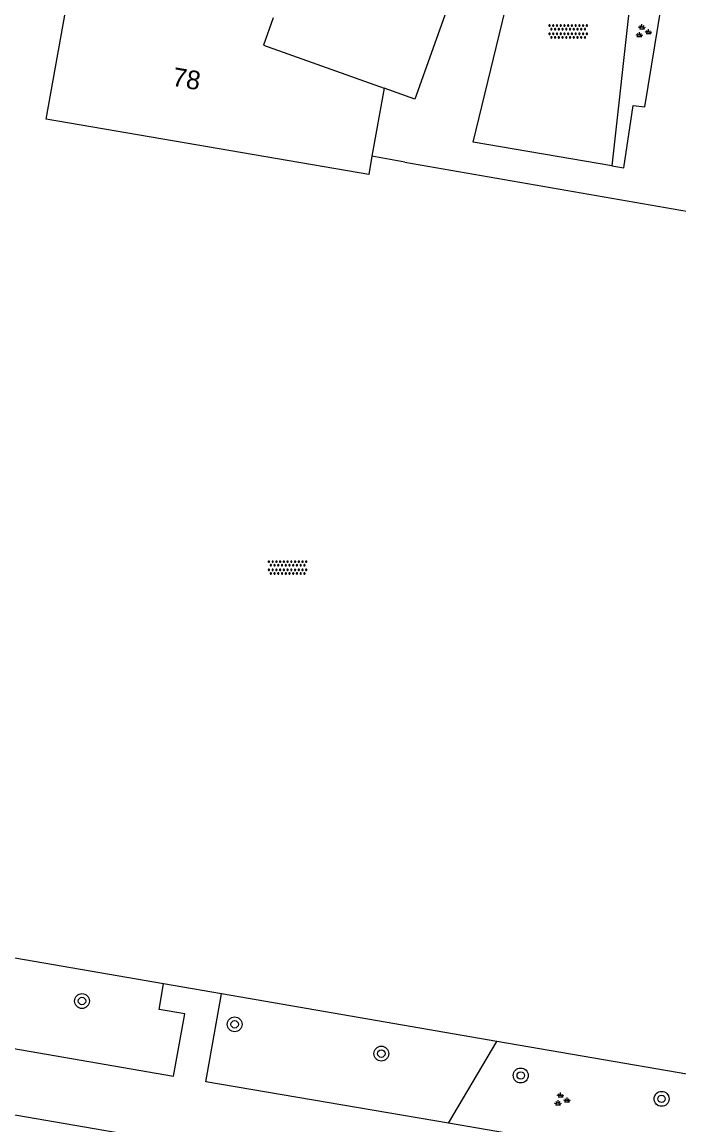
# Model space of a CAD drawing. Extents: x 131000 to 133014, y 396499 to 399001.
# Drawn here: x 131511.6 to 131546.8, y 397858.9 to 397918 of the extents above; entities that cross this region are included whole.
import ezdxf

# ---------------------------------------------------------------- set-up
doc = ezdxf.new("R2010")
doc.units = 0
for name, color, linetype in [('gg-afsc-hekwerk', 7, 'Continuous'), ('gg-anno-huisnummerreeks BGT', 7, 'Continuous'), ('gg-bbg-hoofdgebouw', 7, 'Continuous'), ('gg-bbg-tussenscheiding', 7, 'Continuous'), ('gg-knt-verharding', 7, 'Continuous'), ('gt-grn-groengrens', 7, 'Continuous'), ('gt-symb-boom', 7, 'Continuous'), ('gt-symb-groenvak', 7, 'Continuous'), ('gt-symb-overige verharding', 7, 'Continuous')]:
    doc.layers.add(name, color=color, linetype=linetype)

# ---------------------------------------------------------------- blocks, each defined once
blk = doc.blocks.new('gt0-OVH')
at = {"layer": 'gt-symb-overige verharding'}
for points in [[(-0.972, 0.298), (-0.967, 0.308), (-0.965, 0.319), (-0.966, 0.33), (-0.971, 0.34), (-0.978, 0.348), (-0.988, 0.353), (-0.999, 0.355), (-1.01, 0.354), (-1.02, 0.349), (-1.028, 0.342), (-1.033, 0.332), (-1.035, 0.321), (-1.034, 0.31), (-1.029, 0.3), (-1.022, 0.292), (-1.012, 0.287), (-1.001, 0.285), (-0.99, 0.286), (-0.98, 0.291)], [(-0.872, 0.106), (-0.867, 0.116), (-0.865, 0.126), (-0.866, 0.137), (-0.871, 0.147), (-0.878, 0.156), (-0.888, 0.161), (-0.899, 0.163), (-0.91, 0.162), (-0.92, 0.157), (-0.928, 0.15), (-0.933, 0.14), (-0.935, 0.129), (-0.934, 0.118), (-0.929, 0.108), (-0.922, 0.1), (-0.912, 0.095), (-0.901, 0.092), (-0.89, 0.094), (-0.88, 0.098)], [(-0.772, 0.298), (-0.767, 0.308), (-0.765, 0.319), (-0.766, 0.33), (-0.771, 0.34), (-0.778, 0.348), (-0.788, 0.353), (-0.799, 0.355), (-0.81, 0.354), (-0.82, 0.349), (-0.828, 0.342), (-0.833, 0.332), (-0.835, 0.321), (-0.834, 0.31), (-0.829, 0.3), (-0.822, 0.292), (-0.812, 0.287), (-0.801, 0.285), (-0.79, 0.286), (-0.78, 0.291)], [(-0.672, 0.106), (-0.667, 0.116), (-0.665, 0.126), (-0.666, 0.137), (-0.671, 0.147), (-0.678, 0.156), (-0.688, 0.161), (-0.699, 0.163), (-0.71, 0.162), (-0.72, 0.157), (-0.728, 0.15), (-0.733, 0.14), (-0.735, 0.129), (-0.734, 0.118), (-0.729, 0.108), (-0.722, 0.1), (-0.712, 0.095), (-0.701, 0.092), (-0.69, 0.094), (-0.68, 0.098)], [(-0.572, 0.298), (-0.567, 0.308), (-0.565, 0.319), (-0.566, 0.33), (-0.571, 0.34), (-0.578, 0.348), (-0.588, 0.353), (-0.599, 0.355), (-0.61, 0.354), (-0.62, 0.349), (-0.628, 0.342), (-0.633, 0.332), (-0.635, 0.321), (-0.634, 0.31), (-0.629, 0.3), (-0.622, 0.292), (-0.612, 0.287), (-0.601, 0.285), (-0.59, 0.286), (-0.58, 0.291)], [(-0.472, 0.106), (-0.467, 0.116), (-0.465, 0.126), (-0.466, 0.137), (-0.471, 0.147), (-0.478, 0.156), (-0.488, 0.161), (-0.499, 0.163), (-0.51, 0.162), (-0.52, 0.157), (-0.528, 0.15), (-0.533, 0.14), (-0.535, 0.129), (-0.534, 0.118), (-0.529, 0.108), (-0.522, 0.1), (-0.512, 0.095), (-0.501, 0.092), (-0.49, 0.094), (-0.48, 0.098)], [(-0.372, 0.298), (-0.367, 0.308), (-0.365, 0.319), (-0.366, 0.33), (-0.371, 0.34), (-0.378, 0.348), (-0.388, 0.353), (-0.399, 0.355), (-0.41, 0.354), (-0.42, 0.349), (-0.428, 0.342), (-0.433, 0.332), (-0.435, 0.321), (-0.434, 0.31), (-0.429, 0.3), (-0.422, 0.292), (-0.412, 0.287), (-0.401, 0.285), (-0.39, 0.286), (-0.38, 0.291)], [(-0.272, 0.106), (-0.267, 0.116), (-0.265, 0.126), (-0.266, 0.137), (-0.271, 0.147), (-0.278, 0.156), (-0.288, 0.161), (-0.299, 0.163), (-0.31, 0.162), (-0.32, 0.157), (-0.328, 0.15), (-0.333, 0.14), (-0.335, 0.129), (-0.334, 0.118), (-0.329, 0.108), (-0.322, 0.1), (-0.312, 0.095), (-0.301, 0.092), (-0.29, 0.094), (-0.28, 0.098)], [(-0.172, 0.298), (-0.167, 0.308), (-0.165, 0.319), (-0.166, 0.33), (-0.171, 0.34), (-0.178, 0.348), (-0.188, 0.353), (-0.199, 0.355), (-0.21, 0.354), (-0.22, 0.349), (-0.228, 0.342), (-0.233, 0.332), (-0.235, 0.321), (-0.234, 0.31), (-0.229, 0.3), (-0.222, 0.292), (-0.212, 0.287), (-0.201, 0.285), (-0.19, 0.286), (-0.18, 0.291)], [(-0.072, 0.106), (-0.067, 0.116), (-0.065, 0.126), (-0.066, 0.137), (-0.071, 0.147), (-0.078, 0.156), (-0.088, 0.161), (-0.099, 0.163), (-0.11, 0.162), (-0.12, 0.157), (-0.128, 0.15), (-0.133, 0.14), (-0.135, 0.129), (-0.134, 0.118), (-0.129, 0.108), (-0.122, 0.1), (-0.112, 0.095), (-0.101, 0.092), (-0.09, 0.094), (-0.08, 0.098)], [(0.028, 0.298), (0.033, 0.308), (0.035, 0.319), (0.034, 0.33), (0.029, 0.34), (0.022, 0.348), (0.012, 0.353), (0.001, 0.355), (-0.01, 0.354), (-0.02, 0.349), (-0.028, 0.342), (-0.033, 0.332), (-0.035, 0.321), (-0.034, 0.31), (-0.029, 0.3), (-0.022, 0.292), (-0.012, 0.287), (-0.001, 0.285), (0.01, 0.286), (0.02, 0.291)], [(0.128, 0.106), (0.133, 0.116), (0.135, 0.126), (0.134, 0.137), (0.129, 0.147), (0.122, 0.156), (0.112, 0.161), (0.101, 0.163), (0.09, 0.162), (0.08, 0.157), (0.072, 0.15), (0.067, 0.14), (0.065, 0.129), (0.066, 0.118), (0.071, 0.108), (0.078, 0.1), (0.088, 0.095), (0.099, 0.092), (0.11, 0.094), (0.12, 0.098)], [(0.228, 0.298), (0.233, 0.308), (0.235, 0.319), (0.234, 0.33), (0.229, 0.34), (0.222, 0.348), (0.212, 0.353), (0.201, 0.355), (0.19, 0.354), (0.18, 0.349), (0.172, 0.342), (0.167, 0.332), (0.165, 0.321), (0.166, 0.31), (0.171, 0.3), (0.178, 0.292), (0.188, 0.287), (0.199, 0.285), (0.21, 0.286), (0.22, 0.291)], [(0.328, 0.106), (0.333, 0.116), (0.335, 0.126), (0.334, 0.137), (0.329, 0.147), (0.322, 0.156), (0.312, 0.161), (0.301, 0.163), (0.29, 0.162), (0.28, 0.157), (0.272, 0.15), (0.267, 0.14), (0.265, 0.129), (0.266, 0.118), (0.271, 0.108), (0.278, 0.1), (0.288, 0.095), (0.299, 0.092), (0.31, 0.094), (0.32, 0.098)], [(0.428, 0.298), (0.433, 0.308), (0.435, 0.319), (0.434, 0.33), (0.429, 0.34), (0.422, 0.348), (0.412, 0.353), (0.401, 0.355), (0.39, 0.354), (0.38, 0.349), (0.372, 0.342), (0.367, 0.332), (0.365, 0.321), (0.366, 0.31), (0.371, 0.3), (0.378, 0.292), (0.388, 0.287), (0.399, 0.285), (0.41, 0.286), (0.42, 0.291)], [(0.528, 0.106), (0.533, 0.116), (0.535, 0.126), (0.534, 0.137), (0.529, 0.147), (0.522, 0.156), (0.512, 0.161), (0.501, 0.163), (0.49, 0.162), (0.48, 0.157), (0.472, 0.15), (0.467, 0.14), (0.465, 0.129), (0.466, 0.118), (0.471, 0.108), (0.478, 0.1), (0.488, 0.095), (0.499, 0.092), (0.51, 0.094), (0.52, 0.098)], [(0.628, 0.298), (0.633, 0.308), (0.635, 0.319), (0.634, 0.33), (0.629, 0.34), (0.622, 0.348), (0.612, 0.353), (0.601, 0.355), (0.59, 0.354), (0.58, 0.349), (0.572, 0.342), (0.567, 0.332), (0.565, 0.321), (0.566, 0.31), (0.571, 0.3), (0.578, 0.292), (0.588, 0.287), (0.599, 0.285), (0.61, 0.286), (0.62, 0.291)], [(0.728, 0.106), (0.733, 0.116), (0.735, 0.126), (0.734, 0.137), (0.729, 0.147), (0.722, 0.156), (0.712, 0.161), (0.701, 0.163), (0.69, 0.162), (0.68, 0.157), (0.672, 0.15), (0.667, 0.14), (0.665, 0.129), (0.666, 0.118), (0.671, 0.108), (0.678, 0.1), (0.688, 0.095), (0.699, 0.092), (0.71, 0.094), (0.72, 0.098)], [(0.828, 0.298), (0.833, 0.308), (0.835, 0.319), (0.834, 0.33), (0.829, 0.34), (0.822, 0.348), (0.812, 0.353), (0.801, 0.355), (0.79, 0.354), (0.78, 0.349), (0.772, 0.342), (0.767, 0.332), (0.765, 0.321), (0.766, 0.31), (0.771, 0.3), (0.778, 0.292), (0.788, 0.287), (0.799, 0.285), (0.81, 0.286), (0.82, 0.291)], [(0.928, 0.106), (0.933, 0.116), (0.935, 0.126), (0.934, 0.137), (0.929, 0.147), (0.922, 0.156), (0.912, 0.161), (0.901, 0.163), (0.89, 0.162), (0.88, 0.157), (0.872, 0.15), (0.867, 0.14), (0.865, 0.129), (0.866, 0.118), (0.871, 0.108), (0.878, 0.1), (0.888, 0.095), (0.899, 0.092), (0.91, 0.094), (0.92, 0.098)], [(1.028, 0.298), (1.033, 0.308), (1.035, 0.319), (1.034, 0.33), (1.029, 0.34), (1.022, 0.348), (1.012, 0.353), (1.001, 0.355), (0.99, 0.354), (0.98, 0.349), (0.972, 0.342), (0.967, 0.332), (0.965, 0.321), (0.966, 0.31), (0.971, 0.3), (0.978, 0.292), (0.988, 0.287), (0.999, 0.285), (1.01, 0.286), (1.02, 0.291)], [(-0.972, -0.142), (-0.967, -0.132), (-0.965, -0.121), (-0.966, -0.11), (-0.971, -0.1), (-0.978, -0.092), (-0.988, -0.087), (-0.999, -0.085), (-1.01, -0.086), (-1.02, -0.091), (-1.028, -0.098), (-1.033, -0.108), (-1.035, -0.119), (-1.034, -0.13), (-1.029, -0.14), (-1.022, -0.148), (-1.012, -0.153), (-1.001, -0.155), (-0.99, -0.154), (-0.98, -0.149)], [(-0.872, -0.334), (-0.867, -0.324), (-0.865, -0.314), (-0.866, -0.303), (-0.871, -0.293), (-0.878, -0.284), (-0.888, -0.279), (-0.899, -0.277), (-0.91, -0.278), (-0.92, -0.283), (-0.928, -0.29), (-0.933, -0.3), (-0.935, -0.311), (-0.934, -0.322), (-0.929, -0.332), (-0.922, -0.34), (-0.912, -0.345), (-0.901, -0.348), (-0.89, -0.346), (-0.88, -0.342)], [(-0.772, -0.142), (-0.767, -0.132), (-0.765, -0.121), (-0.766, -0.11), (-0.771, -0.1), (-0.778, -0.092), (-0.788, -0.087), (-0.799, -0.085), (-0.81, -0.086), (-0.82, -0.091), (-0.828, -0.098), (-0.833, -0.108), (-0.835, -0.119), (-0.834, -0.13), (-0.829, -0.14), (-0.822, -0.148), (-0.812, -0.153), (-0.801, -0.155), (-0.79, -0.154), (-0.78, -0.149)], [(-0.672, -0.334), (-0.667, -0.324), (-0.665, -0.314), (-0.666, -0.303), (-0.671, -0.293), (-0.678, -0.284), (-0.688, -0.279), (-0.699, -0.277), (-0.71, -0.278), (-0.72, -0.283), (-0.728, -0.29), (-0.733, -0.3), (-0.735, -0.311), (-0.734, -0.322), (-0.729, -0.332), (-0.722, -0.34), (-0.712, -0.345), (-0.701, -0.348), (-0.69, -0.346), (-0.68, -0.342)], [(-0.572, -0.142), (-0.567, -0.132), (-0.565, -0.121), (-0.566, -0.11), (-0.571, -0.1), (-0.578, -0.092), (-0.588, -0.087), (-0.599, -0.085), (-0.61, -0.086), (-0.62, -0.091), (-0.628, -0.098), (-0.633, -0.108), (-0.635, -0.119), (-0.634, -0.13), (-0.629, -0.14), (-0.622, -0.148), (-0.612, -0.153), (-0.601, -0.155), (-0.59, -0.154), (-0.58, -0.149)], [(-0.472, -0.334), (-0.467, -0.324), (-0.465, -0.314), (-0.466, -0.303), (-0.471, -0.293), (-0.478, -0.284), (-0.488, -0.279), (-0.499, -0.277), (-0.51, -0.278), (-0.52, -0.283), (-0.528, -0.29), (-0.533, -0.3), (-0.535, -0.311), (-0.534, -0.322), (-0.529, -0.332), (-0.522, -0.34), (-0.512, -0.345), (-0.501, -0.348), (-0.49, -0.346), (-0.48, -0.342)], [(-0.372, -0.142), (-0.367, -0.132), (-0.365, -0.121), (-0.366, -0.11), (-0.371, -0.1), (-0.378, -0.092), (-0.388, -0.087), (-0.399, -0.085), (-0.41, -0.086), (-0.42, -0.091), (-0.428, -0.098), (-0.433, -0.108), (-0.435, -0.119), (-0.434, -0.13), (-0.429, -0.14), (-0.422, -0.148), (-0.412, -0.153), (-0.401, -0.155), (-0.39, -0.154), (-0.38, -0.149)], [(-0.272, -0.334), (-0.267, -0.324), (-0.265, -0.314), (-0.266, -0.303), (-0.271, -0.293), (-0.278, -0.284), (-0.288, -0.279), (-0.299, -0.277), (-0.31, -0.278), (-0.32, -0.283), (-0.328, -0.29), (-0.333, -0.3), (-0.335, -0.311), (-0.334, -0.322), (-0.329, -0.332), (-0.322, -0.34), (-0.312, -0.345), (-0.301, -0.348), (-0.29, -0.346), (-0.28, -0.342)], [(-0.172, -0.142), (-0.167, -0.132), (-0.165, -0.121), (-0.166, -0.11), (-0.171, -0.1), (-0.178, -0.092), (-0.188, -0.087), (-0.199, -0.085), (-0.21, -0.086), (-0.22, -0.091), (-0.228, -0.098), (-0.233, -0.108), (-0.235, -0.119), (-0.234, -0.13), (-0.229, -0.14), (-0.222, -0.148), (-0.212, -0.153), (-0.201, -0.155), (-0.19, -0.154), (-0.18, -0.149)], [(-0.072, -0.334), (-0.067, -0.324), (-0.065, -0.314), (-0.066, -0.303), (-0.071, -0.293), (-0.078, -0.284), (-0.088, -0.279), (-0.099, -0.277), (-0.11, -0.278), (-0.12, -0.283), (-0.128, -0.29), (-0.133, -0.3), (-0.135, -0.311), (-0.134, -0.322), (-0.129, -0.332), (-0.122, -0.34), (-0.112, -0.345), (-0.101, -0.348), (-0.09, -0.346), (-0.08, -0.342)], [(0.028, -0.142), (0.033, -0.132), (0.035, -0.121), (0.034, -0.11), (0.029, -0.1), (0.022, -0.092), (0.012, -0.087), (0.001, -0.085), (-0.01, -0.086), (-0.02, -0.091), (-0.028, -0.098), (-0.033, -0.108), (-0.035, -0.119), (-0.034, -0.13), (-0.029, -0.14), (-0.022, -0.148), (-0.012, -0.153), (-0.001, -0.155), (0.01, -0.154), (0.02, -0.149)], [(0.128, -0.334), (0.133, -0.324), (0.135, -0.314), (0.134, -0.303), (0.129, -0.293), (0.122, -0.284), (0.112, -0.279), (0.101, -0.277), (0.09, -0.278), (0.08, -0.283), (0.072, -0.29), (0.067, -0.3), (0.065, -0.311), (0.066, -0.322), (0.071, -0.332), (0.078, -0.34), (0.088, -0.345), (0.099, -0.348), (0.11, -0.346), (0.12, -0.342)], [(0.228, -0.142), (0.233, -0.132), (0.235, -0.121), (0.234, -0.11), (0.229, -0.1), (0.222, -0.092), (0.212, -0.087), (0.201, -0.085), (0.19, -0.086), (0.18, -0.091), (0.172, -0.098), (0.167, -0.108), (0.165, -0.119), (0.166, -0.13), (0.171, -0.14), (0.178, -0.148), (0.188, -0.153), (0.199, -0.155), (0.21, -0.154), (0.22, -0.149)], [(0.328, -0.334), (0.333, -0.324), (0.335, -0.314), (0.334, -0.303), (0.329, -0.293), (0.322, -0.284), (0.312, -0.279), (0.301, -0.277), (0.29, -0.278), (0.28, -0.283), (0.272, -0.29), (0.267, -0.3), (0.265, -0.311), (0.266, -0.322), (0.271, -0.332), (0.278, -0.34), (0.288, -0.345), (0.299, -0.348), (0.31, -0.346), (0.32, -0.342)], [(0.428, -0.142), (0.433, -0.132), (0.435, -0.121), (0.434, -0.11), (0.429, -0.1), (0.422, -0.092), (0.412, -0.087), (0.401, -0.085), (0.39, -0.086), (0.38, -0.091), (0.372, -0.098), (0.367, -0.108), (0.365, -0.119), (0.366, -0.13), (0.371, -0.14), (0.378, -0.148), (0.388, -0.153), (0.399, -0.155), (0.41, -0.154), (0.42, -0.149)], [(0.528, -0.334), (0.533, -0.324), (0.535, -0.314), (0.534, -0.303), (0.529, -0.293), (0.522, -0.284), (0.512, -0.279), (0.501, -0.277), (0.49, -0.278), (0.48, -0.283), (0.472, -0.29), (0.467, -0.3), (0.465, -0.311), (0.466, -0.322), (0.471, -0.332), (0.478, -0.34), (0.488, -0.345), (0.499, -0.348), (0.51, -0.346), (0.52, -0.342)], [(0.628, -0.142), (0.633, -0.132), (0.635, -0.121), (0.634, -0.11), (0.629, -0.1), (0.622, -0.092), (0.612, -0.087), (0.601, -0.085), (0.59, -0.086), (0.58, -0.091), (0.572, -0.098), (0.567, -0.108), (0.565, -0.119), (0.566, -0.13), (0.571, -0.14), (0.578, -0.148), (0.588, -0.153), (0.599, -0.155), (0.61, -0.154), (0.62, -0.149)], [(0.728, -0.334), (0.733, -0.324), (0.735, -0.314), (0.734, -0.303), (0.729, -0.293), (0.722, -0.284), (0.712, -0.279), (0.701, -0.277), (0.69, -0.278), (0.68, -0.283), (0.672, -0.29), (0.667, -0.3), (0.665, -0.311), (0.666, -0.322), (0.671, -0.332), (0.678, -0.34), (0.688, -0.345), (0.699, -0.348), (0.71, -0.346), (0.72, -0.342)], [(0.828, -0.142), (0.833, -0.132), (0.835, -0.121), (0.834, -0.11), (0.829, -0.1), (0.822, -0.092), (0.812, -0.087), (0.801, -0.085), (0.79, -0.086), (0.78, -0.091), (0.772, -0.098), (0.767, -0.108), (0.765, -0.119), (0.766, -0.13), (0.771, -0.14), (0.778, -0.148), (0.788, -0.153), (0.799, -0.155), (0.81, -0.154), (0.82, -0.149)], [(0.928, -0.334), (0.933, -0.324), (0.935, -0.314), (0.934, -0.303), (0.929, -0.293), (0.922, -0.284), (0.912, -0.279), (0.901, -0.277), (0.89, -0.278), (0.88, -0.283), (0.872, -0.29), (0.867, -0.3), (0.865, -0.311), (0.866, -0.322), (0.871, -0.332), (0.878, -0.34), (0.888, -0.345), (0.899, -0.348), (0.91, -0.346), (0.92, -0.342)], [(1.028, -0.142), (1.033, -0.132), (1.035, -0.121), (1.034, -0.11), (1.029, -0.1), (1.022, -0.092), (1.012, -0.087), (1.001, -0.085), (0.99, -0.086), (0.98, -0.091), (0.972, -0.098), (0.967, -0.108), (0.965, -0.119), (0.966, -0.13), (0.971, -0.14), (0.978, -0.148), (0.988, -0.153), (0.999, -0.155), (1.01, -0.154), (1.02, -0.149)]]:
    blk.add_lwpolyline(points, close=True, dxfattribs=at)
blk = doc.blocks.new('gt0-BOOM')
at = {"layer": 'gt-symb-boom'}
for radius in [0.4, 0.2]:
    blk.add_circle((0, 0), radius, dxfattribs=at)
blk = doc.blocks.new('gt0-GRVAK')
at = {"layer": 'gt-symb-groenvak'}
for p, q in [((-0.11, 0.189), (-0.228, 0.24)), ((-0.182, 0.153), (0.088, 0.153)), ((-0.091, 0.211), (-0.156, 0.322)), ((-0.047, 0.214), (-0.047, 0.393)), ((-0.004, 0.211), (0.061, 0.322)), ((0.015, 0.189), (0.133, 0.24)), ((0.262, -0.052), (0.197, 0.059)), ((0.305, -0.049), (0.305, 0.13)), ((0.349, -0.052), (0.414, 0.059)), ((-0.245, -0.228), (-0.363, -0.177)), ((-0.318, -0.264), (-0.047, -0.264)), ((-0.226, -0.206), (-0.291, -0.095)), ((-0.183, -0.203), (-0.183, -0.024)), ((-0.139, -0.206), (-0.074, -0.095)), ((-0.12, -0.228), (-0.002, -0.177)), ((0.243, -0.074), (0.125, -0.023)), ((0.17, -0.11), (0.441, -0.11)), ((0.368, -0.074), (0.486, -0.023))]:
    blk.add_line(p, q, dxfattribs=at)

msp = doc.modelspace()

# ---------------------------------------------------------------- linework, layer by layer
at = {"layer": 'gg-afsc-hekwerk'}
for p, q in [((131532.115, 397910.479), (131563.486, 397905.024)), ((131519.174, 397866.471), (131501.149, 397869.576)), ((131522.294, 397865.933), (131519.174, 397866.471)), ((131537.04, 397863.392), (131522.294, 397865.933))]:
    msp.add_line(p, q, dxfattribs=at)
msp.add_lwpolyline([(131555.853, 397861.032), (131555.721, 397860.272), (131552.408, 397860.745), (131537.04, 397863.392)], dxfattribs=at)
at = {"layer": 'gg-bbg-hoofdgebouw'}
msp.add_line((131530.993, 397914.429), (131530.349, 397910.786), dxfattribs=at)
for points in [[(131544.288, 397931.915), (131543.43, 397926.547), (131537.527, 397927.497), (131532.65, 397913.837), (131530.993, 397914.429)], [(131530.349, 397910.786), (131530.178, 397909.816), (131512.898, 397912.774), (131514.177, 397919.954)]]:
    msp.add_lwpolyline(points, dxfattribs=at)
at = {"layer": 'gg-bbg-tussenscheiding'}
msp.add_lwpolyline([(131525.063, 397918.207), (131524.538, 397916.741), (131530.993, 397914.429)], dxfattribs=at)
at = {"layer": 'gg-knt-verharding'}
for p, q in [((131544.525, 397922.148), (131543.199, 397910.281)), ((131532.115, 397910.479), (131530.349, 397910.786)), ((131486.25, 397863.725), (131546.907, 397853.345)), ((131546.586, 397856.934), (131534.447, 397859.01))]:
    msp.add_line(p, q, dxfattribs=at)
for points in [[(131543.199, 397910.281), (131543.833, 397910.16), (131544.337, 397913.502), (131544.971, 397913.428), (131546.547, 397923.138), (131538.786, 397924.341), (131538.709, 397923.846)], [(131543.199, 397910.281), (131535.764, 397911.545), (131538.592, 397923.166)], [(131502.899, 397864.431), (131519.711, 397861.534), (131520.319, 397864.868), (131518.939, 397865.106), (131519.174, 397866.471)], [(131534.447, 397859.01), (131521.441, 397861.234), (131522.294, 397865.933)]]:
    msp.add_lwpolyline(points, dxfattribs=at)
at = {"layer": 'gt-grn-groengrens'}
msp.add_line((131534.447, 397859.01), (131537.04, 397863.392), dxfattribs=at)

# ---------------------------------------------------------------- block references
at = {"layer": 'gt-symb-boom'}
for p in [(131514.812, 397865.553), (131522.992, 397864.304), (131530.85, 397862.736), (131538.318, 397861.565), (131545.862, 397860.314)]:
    msp.add_blockref('gt0-BOOM', p, dxfattribs=at)
at = {"layer": 'gt-symb-groenvak'}
for p in [(131544.861, 397917.466), (131540.498, 397860.264)]:
    msp.add_blockref('gt0-GRVAK', p, dxfattribs=at)
at = {"layer": 'gt-symb-overige verharding'}
for p in [(131540.859, 397917.466), (131525.828, 397888.761)]:
    msp.add_blockref('gt0-OVH', p, dxfattribs=at)

# ---------------------------------------------------------------- texts
at = {"layer": 'gg-anno-huisnummerreeks BGT'}
msp.add_text('78', height=1, rotation=350.3, dxfattribs=at).set_placement((131519.6, 397914.572))

doc.saveas('drawing.dxf')
